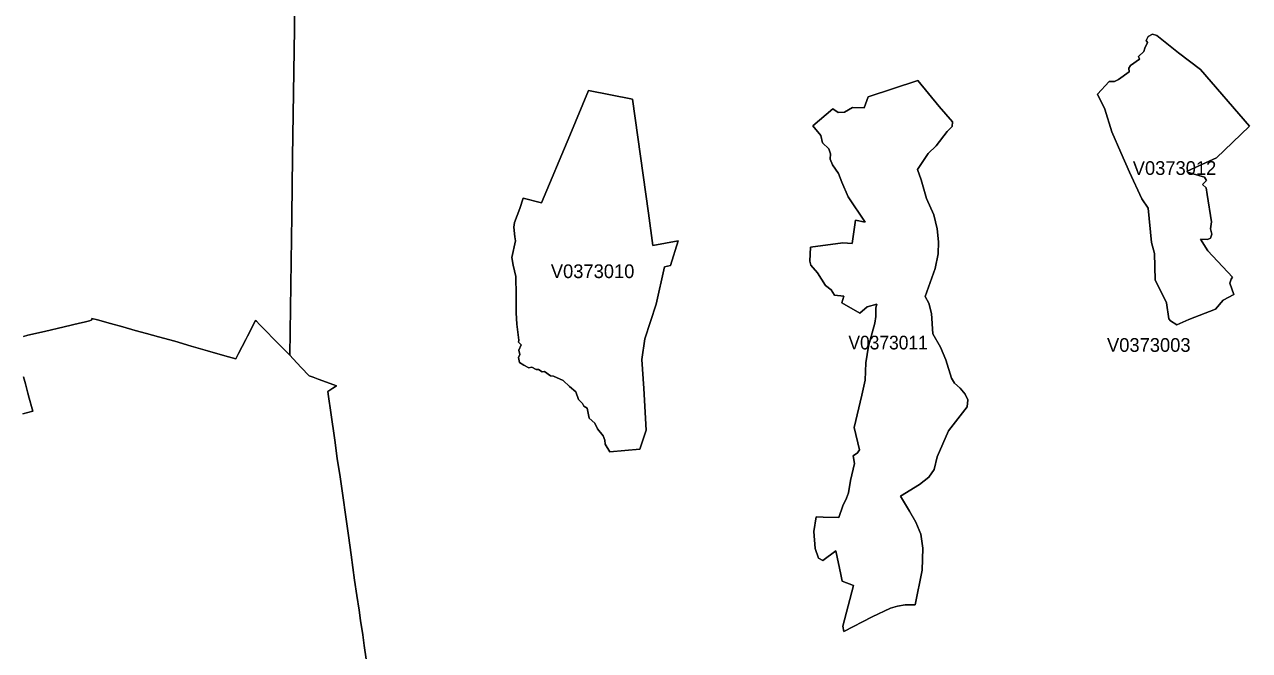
# Model space of a CAD drawing. Extents: x 369010 to 735936, y 6377141 to 6616555.
# Drawn here: x 390044 to 398987, y 6462793 to 6467361 of the extents above; entities that cross this region are included whole.
import ezdxf
from ezdxf.enums import TextEntityAlignment as Align

# ---------------------------------------------------------------- set-up
doc = ezdxf.new("R2010")
doc.units = 0
doc.header["$LTSCALE"] = 40
doc.layers.add('3', color=7, linetype='Continuous', lineweight=13)
doc.layers.add('4', color=7, linetype='Continuous')

msp = doc.modelspace()

# ---------------------------------------------------------------- linework, layer by layer
at = {"layer": '3'}
for points in [[(391671.18, 6465087.5), (391730.6, 6465201.36), (391736.72, 6465195.24), (391759.56, 6465171.57), (391807.89, 6465122.75), (391864.49, 6465064.82), (391982, 6464947.64), (391992.59, 6465800.49), (391996.06, 6465965.49), (392001.36, 6466395.97), (392014.77, 6467326.76), (392015.59, 6467619.21)], [(392015.59, 6467619.21), (392014.77, 6467326.76), (392001.36, 6466395.97), (391996.06, 6465965.49), (391992.59, 6465800.49), (391982, 6464947.64), (392004.34, 6464920.17), (392064.75, 6464858.27), (392123.17, 6464797.37), (392150.31, 6464786.44), (392187.22, 6464772.38), (392247.63, 6464750.03), (392322.11, 6464723.72), (392295.63, 6464707), (392257.89, 6464681.84), (392262.53, 6464647.42), (392279.74, 6464528.75), (392308.7, 6464327.34), (392327.57, 6464194.93), (392347.76, 6464061.04), (392366.96, 6463922.84), (392389.8, 6463767.44), (392409.49, 6463632.38), (392429.19, 6463490.05), (392454.18, 6463306.18), (392470.56, 6463192.97), (392486.29, 6463087.71), (392498.2, 6463011.91), (392514.09, 6462905.99), (392524.85, 6462829.19), (392538.92, 6462728.73)], [(396700.18, 6466476.24), (396778.8, 6466581.17), (396815.37, 6466616.26), (396819.35, 6466650.51), (396722.2, 6466763.39), (396564.97, 6466953.06), (396204.17, 6466832.24), (396174.05, 6466753.46), (396087.98, 6466754.95), (396031.55, 6466720.69), (395984.21, 6466718.21), (395944.82, 6466745.68), (395799.18, 6466622.21), (395857.27, 6466550.55), (395869.02, 6466496.76), (395916.19, 6466454.72), (395928.11, 6466417.98), (395926.78, 6466377.27), (395943.67, 6466338.21), (395987.03, 6466273.99), (396011.85, 6466210.94), (396057.86, 6466104.52), (396182.32, 6465918.99), (396110.16, 6465932.06), (396085.17, 6465764.08), (396016.98, 6465768.05), (395780.97, 6465735.28), (395777, 6465634.32), (395783.62, 6465605.69), (395833.61, 6465547.93), (395891.37, 6465456.07), (395933.24, 6465424.79), (395958.23, 6465385.4), (396025.09, 6465378.78), (396012.02, 6465328.97), (396141.94, 6465255.32), (396195.73, 6465300), (396266.56, 6465321.02), (396258.62, 6465293.55), (396259.94, 6465229.17), (396251.83, 6465181.34), (396205.99, 6465014.51), (396186.29, 6464891.21), (396181, 6464764.43), (396157.5, 6464655.36), (396099.74, 6464420.68), (396140.45, 6464257.82), (396126.05, 6464235.98), (396093.28, 6464212.48), (396102.38, 6464157.2), (396073.59, 6464033.9), (396059.19, 6463943.86), (396046.11, 6463903.15), (396018.47, 6463848.04), (395989.68, 6463763.96), (395874.15, 6463765.28), (395824.34, 6463769.09), (395807.46, 6463660.85), (395815.4, 6463537.38), (395840.23, 6463466.55), (395871.67, 6463449.5), (395967.5, 6463520.34), (396004.24, 6463347.06), (396013.34, 6463299.39), (396096.09, 6463266.45), (396018.64, 6462971.03), (396026.42, 6462931.64), (396231.15, 6463038.06), (396365.87, 6463101.12), (396417.17, 6463115.52), (396472.12, 6463126.11), (396546.93, 6463126.11), (396598.23, 6463378.17), (396603.2, 6463538.87), (396588.8, 6463641.32), (396550.73, 6463729.37), (396504.72, 6463809.47), (396439.18, 6463919.04), (396578.21, 6464004.27), (396645.07, 6464056.57), (396684.3, 6464113.01), (396706.64, 6464206.19), (396789.23, 6464394.86), (396926.76, 6464571.45), (396930.73, 6464622.59), (396912.36, 6464663.31), (396875.62, 6464706.67), (396833.75, 6464743.41), (396811.4, 6464780.15), (396770.69, 6464912.72), (396731.46, 6465005.41), (396676.35, 6465102.56), (396664.6, 6465252.34), (396644.91, 6465326.48), (396618.59, 6465375.14), (396693.4, 6465579.87), (396714.42, 6465686.29), (396716.9, 6465776.16), (396707.8, 6465869.5), (396682.81, 6465973.11)], [(396700.18, 6466476.24), (396641.1, 6466419.8), (396562.32, 6466304.12), (396589.79, 6466227.16), (396629.18, 6466090.61), (396682.81, 6465973.11), (396707.8, 6465869.5), (396716.9, 6465776.16), (396714.42, 6465686.29), (396693.4, 6465579.87), (396618.59, 6465375.14), (396644.91, 6465326.48), (396664.6, 6465252.34), (396676.35, 6465102.56), (396731.46, 6465005.41), (396770.69, 6464912.72), (396811.4, 6464780.15), (396833.75, 6464743.41), (396875.62, 6464706.67), (396912.36, 6464663.31), (396930.73, 6464622.59), (396926.76, 6464571.45), (396789.23, 6464394.86), (396706.64, 6464206.19), (396684.3, 6464113.01), (396645.07, 6464056.57), (396578.21, 6464004.27), (396439.18, 6463919.04), (396504.72, 6463809.47), (396550.73, 6463729.37), (396588.8, 6463641.32), (396603.2, 6463538.87), (396598.23, 6463378.17), (396546.93, 6463126.11), (396472.12, 6463126.11), (396417.17, 6463115.52), (396365.87, 6463101.12), (396231.15, 6463038.06), (396026.42, 6462931.64), (396018.64, 6462971.03), (396096.09, 6463266.45), (396013.34, 6463299.39), (396004.24, 6463347.06), (395967.5, 6463520.34), (395871.67, 6463449.5), (395840.23, 6463466.55), (395815.4, 6463537.38), (395807.46, 6463660.85), (395824.34, 6463769.09), (395874.15, 6463765.28), (395989.68, 6463763.96), (396018.47, 6463848.04), (396046.11, 6463903.15), (396059.19, 6463943.86), (396073.59, 6464033.9), (396102.38, 6464157.2), (396093.28, 6464212.48), (396126.05, 6464235.98), (396140.45, 6464257.82), (396099.74, 6464420.68), (396157.5, 6464655.36), (396181, 6464764.43), (396186.29, 6464891.21), (396205.99, 6465014.51), (396251.83, 6465181.34), (396259.94, 6465229.17), (396258.62, 6465293.55), (396266.56, 6465321.02), (396195.73, 6465300), (396141.94, 6465255.32), (396012.02, 6465328.97), (396025.09, 6465378.78), (395958.23, 6465385.4), (395933.24, 6465424.79), (395891.37, 6465456.07), (395833.61, 6465547.93), (395783.62, 6465605.69), (395777, 6465634.32), (395780.97, 6465735.28), (396016.98, 6465768.05), (396085.17, 6465764.08), (396110.16, 6465932.06), (396182.32, 6465918.99), (396057.86, 6466104.52), (396011.85, 6466210.94), (395987.03, 6466273.99), (395943.67, 6466338.21), (395926.78, 6466377.27), (395928.11, 6466417.98), (395916.19, 6466454.72), (395869.02, 6466496.76), (395857.27, 6466550.55), (395799.18, 6466622.21), (395944.82, 6466745.68), (395984.21, 6466718.21), (396031.55, 6466720.69), (396087.98, 6466754.95), (396174.05, 6466753.46), (396204.17, 6466832.24), (396564.97, 6466953.06)], [(396564.97, 6466953.06), (396722.2, 6466763.39), (396819.35, 6466650.51), (396815.37, 6466616.26), (396778.8, 6466581.17), (396700.18, 6466476.24)], [(396682.81, 6465973.11), (396629.18, 6466090.61), (396589.79, 6466227.16), (396562.32, 6466304.12), (396641.1, 6466419.8), (396700.18, 6466476.24)], [(392538.92, 6462728.73), (392524.85, 6462829.19), (392514.09, 6462905.99), (392498.2, 6463011.91), (392486.29, 6463087.71), (392470.56, 6463192.97), (392454.18, 6463306.18), (392429.19, 6463490.05), (392409.49, 6463632.38), (392389.8, 6463767.44), (392366.96, 6463922.84), (392347.76, 6464061.04), (392327.57, 6464194.93), (392308.7, 6464327.34), (392279.74, 6464528.75), (392262.53, 6464647.42), (392257.89, 6464681.84), (392295.63, 6464707), (392322.11, 6464723.72), (392247.63, 6464750.03), (392187.22, 6464772.38), (392150.31, 6464786.44), (392123.17, 6464797.37), (392064.75, 6464858.27), (392004.34, 6464920.17), (391982, 6464947.64), (391864.49, 6465064.82), (391807.89, 6465122.75), (391759.56, 6465171.57), (391736.72, 6465195.24), (391730.6, 6465201.36), (391671.18, 6465087.5), (391659.26, 6465063.33), (391607.29, 6464959.4), (391586.94, 6464920.67), (391506.17, 6464943.01), (391379.4, 6464979.92), (391261.06, 6465014.51), (391140.9, 6465048.93), (391023.07, 6465082.2), (390934.85, 6465106.86), (390851.44, 6465129.2), (390761.4, 6465154.36), (390671.87, 6465179.35), (390576.37, 6465206.16), (390536.65, 6465215.26), (390536.65, 6465210.46), (390536.15, 6465204.67), (390518.94, 6465199.38), (390479.39, 6465189.78), (390445.46, 6465182.33), (390333.74, 6465155.02), (390190.25, 6465120.93), (390069.27, 6465092.79), (390036, 6465085.01)], [(390036, 6465085.01), (390069.27, 6465092.79), (390190.25, 6465120.93), (390333.74, 6465155.02), (390445.46, 6465182.33), (390479.39, 6465189.78), (390518.94, 6465199.38), (390536.15, 6465204.67), (390536.65, 6465210.46), (390536.65, 6465215.26), (390576.37, 6465206.16), (390671.87, 6465179.35), (390761.4, 6465154.36), (390851.44, 6465129.2), (390934.85, 6465106.86), (391023.07, 6465082.2), (391140.9, 6465048.93), (391261.06, 6465014.51), (391379.4, 6464979.92), (391506.17, 6464943.01), (391586.94, 6464920.67), (391607.29, 6464959.4), (391659.26, 6465063.33), (391671.18, 6465087.5)], [(390036.66, 6464790.42), (390051.06, 6464739.94), (390069.6, 6464670.92), (390079.2, 6464635.17), (390099.88, 6464556.06), (390104.85, 6464539.68), (390032.19, 6464519.32)], [(390032.19, 6464519.32), (390104.85, 6464539.68), (390099.88, 6464556.06), (390079.2, 6464635.17), (390069.6, 6464670.92), (390051.06, 6464739.94), (390036.66, 6464790.42)]]:
    msp.add_lwpolyline(points, dxfattribs=at)
for points in [[(398469.09, 6467153.48), (398628.14, 6467033.16), (398986.95, 6466618.24), (398863.82, 6466499.08), (398746.81, 6466388.52), (398531.32, 6466289.88), (398535.13, 6466283.92), (398658.59, 6466247.02), (398672.99, 6466222.03), (398642.87, 6466193.23), (398670.51, 6466169.56), (398676.96, 6466120.9), (398709.9, 6465920.97), (398701.95, 6465870.99), (398712.55, 6465831.1), (398702.12, 6465800.82), (398679.78, 6465793.04), (398628.47, 6465794.36), (398682.43, 6465710.12), (398863.82, 6465516.81), (398853.23, 6465502.41), (398843.96, 6465473.45), (398871.76, 6465391.03), (398795.63, 6465350.32), (398737.7, 6465283.12), (398544.56, 6465208.31), (398456.51, 6465170.08), (398410.5, 6465197.72), (398398.75, 6465213.44), (398381.7, 6465329.3), (398297.63, 6465497.95), (398292.33, 6465689.93), (398271.31, 6465771.36), (398246.49, 6466021.93), (398201.8, 6466088.96), (398111.27, 6466284.25), (398046.89, 6466427.58), (397981.35, 6466578.36), (397930.04, 6466744.02), (397876.09, 6466853.75), (397961.49, 6466945.94), (398002.37, 6466944.62), (398029.84, 6466960.34), (398108.79, 6467015.62), (398106.14, 6467043.26), (398117.89, 6467061.63), (398183.6, 6467108.96), (398177.14, 6467127.33), (398216.53, 6467162.92), (398222.99, 6467188.73), (398242.68, 6467230.77), (398233.41, 6467245.17), (398246.49, 6467272.64), (398279.26, 6467289.69), (398310.7, 6467281.75)], [(398469.09, 6467153.48), (398310.7, 6467281.75), (398279.26, 6467289.69), (398246.49, 6467272.64), (398233.41, 6467245.17), (398242.68, 6467230.77), (398222.99, 6467188.73), (398216.53, 6467162.92), (398177.14, 6467127.33), (398183.6, 6467108.96), (398117.89, 6467061.63), (398106.14, 6467043.26), (398108.79, 6467015.62), (398029.84, 6466960.34), (398002.37, 6466944.62), (397961.49, 6466945.94), (397876.09, 6466853.75), (397930.04, 6466744.02), (397981.35, 6466578.36), (398046.89, 6466427.58), (398111.27, 6466284.25), (398201.8, 6466088.96), (398246.49, 6466021.93), (398271.31, 6465771.36), (398292.33, 6465689.93), (398297.63, 6465497.95), (398381.7, 6465329.3), (398398.75, 6465213.44), (398410.5, 6465197.72), (398456.51, 6465170.08), (398544.56, 6465208.31), (398737.7, 6465283.12), (398795.63, 6465350.32), (398871.76, 6465391.03), (398843.96, 6465473.45), (398853.23, 6465502.41), (398863.82, 6465516.81), (398682.43, 6465710.12), (398628.47, 6465794.36), (398679.78, 6465793.04), (398702.12, 6465800.82), (398712.55, 6465831.1), (398701.95, 6465870.99), (398709.9, 6465920.97), (398676.96, 6466120.9), (398670.51, 6466169.56), (398642.87, 6466193.23), (398672.99, 6466222.03), (398658.59, 6466247.02), (398535.13, 6466283.92), (398531.32, 6466289.88), (398746.81, 6466388.52), (398863.82, 6466499.08), (398986.95, 6466618.24), (398628.14, 6467033.16)], [(394162.18, 6466879.9), (394025.8, 6466551.71), (393818.76, 6466060.66), (393684.87, 6466093.59), (393661.37, 6466017.46), (393620.65, 6465915.02), (393616.84, 6465881.42), (393623.46, 6465811.91), (393628.76, 6465782.94), (393601.12, 6465660.8), (393610.39, 6465604.7), (393631.41, 6465523.27), (393633.89, 6465385.4), (393632.73, 6465256.31), (393638.03, 6465174.88), (393652.43, 6465056.71), (393651.1, 6465042.31), (393669.47, 6465023.94), (393653.75, 6464984.55), (393660.21, 6464953.11), (393649.78, 6464930.76), (393657.72, 6464893.86), (393690.49, 6464874.16), (393725.91, 6464854.47), (393748.25, 6464861.09), (393779.7, 6464842.71), (393796.75, 6464844.04), (393824.22, 6464826.99), (393841.27, 6464828.32), (393884.63, 6464796.7), (393905.65, 6464795.38), (393977.31, 6464763.27), (394023.32, 6464720.08), (394067.84, 6464679.36), (394087.54, 6464624.08), (394116.5, 6464595.29), (394126.93, 6464576.92), (394151.92, 6464561.03), (394166.32, 6464488.87), (394206.7, 6464451.46), (394226.4, 6464410.75), (394269.59, 6464359.61), (394281.51, 6464326.67), (394284.16, 6464297.88), (394318.25, 6464242.76), (394536.05, 6464262.46), (394581.9, 6464401.65), (394564.85, 6464704.85), (394551.45, 6464915.54), (394573.79, 6465066.48), (394656.21, 6465320.36), (394716.62, 6465591.45), (394761.14, 6465601.88), (394814.93, 6465783.11), (394631.22, 6465749.01), (394599.77, 6465984.03), (394481.93, 6466816.02)], [(394162.18, 6466879.9), (394481.93, 6466816.02), (394599.77, 6465984.03), (394631.22, 6465749.01), (394814.93, 6465783.11), (394761.14, 6465601.88), (394716.62, 6465591.45), (394656.21, 6465320.36), (394573.79, 6465066.48), (394551.45, 6464915.54), (394564.85, 6464704.85), (394581.9, 6464401.65), (394536.05, 6464262.46), (394318.25, 6464242.76), (394284.16, 6464297.88), (394281.51, 6464326.67), (394269.59, 6464359.61), (394226.4, 6464410.75), (394206.7, 6464451.46), (394166.32, 6464488.87), (394151.92, 6464561.03), (394126.93, 6464576.92), (394116.5, 6464595.29), (394087.54, 6464624.08), (394067.84, 6464679.36), (394023.32, 6464720.08), (393977.31, 6464763.27), (393905.65, 6464795.38), (393884.63, 6464796.7), (393841.27, 6464828.32), (393824.22, 6464826.99), (393796.75, 6464844.04), (393779.7, 6464842.71), (393748.25, 6464861.09), (393725.91, 6464854.47), (393690.49, 6464874.16), (393657.72, 6464893.86), (393649.78, 6464930.76), (393660.21, 6464953.11), (393653.75, 6464984.55), (393669.47, 6465023.94), (393651.1, 6465042.31), (393652.43, 6465056.71), (393638.03, 6465174.88), (393632.73, 6465256.31), (393633.89, 6465385.4), (393631.41, 6465523.27), (393610.39, 6465604.7), (393601.12, 6465660.8), (393628.76, 6465782.94), (393623.46, 6465811.91), (393616.84, 6465881.42), (393620.65, 6465915.02), (393661.37, 6466017.46), (393684.87, 6466093.59), (393818.76, 6466060.66), (394025.8, 6466551.71)]]:
    msp.add_lwpolyline(points, close=True, dxfattribs=at)

# ---------------------------------------------------------------- texts
at = {"layer": '4'}
for s, p in [('V0373012', (398439.67, 6466263.59)), ('V0373010', (394191.41, 6465510.47)), ('V0373003', (398251.76, 6464972.32))]:
    msp.add_text(s, height=100, dxfattribs=at).set_placement(p, align=Align.CENTER)
at = {"layer": '4', "width": 0.95}
msp.add_text('V0373011', height=100, dxfattribs=at).set_placement((396348.59, 6464989.85), align=Align.CENTER)

doc.saveas('drawing.dxf')
